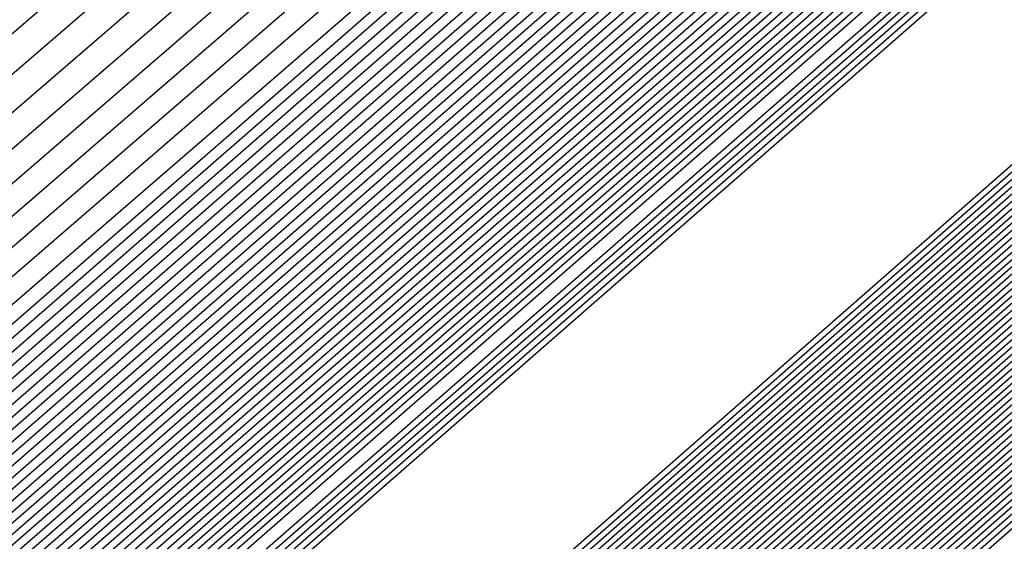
# Model space of a CAD drawing. Extents: x 3249832 to 3255657, y 13789405 to 13793316.
# Tile 935 of 1056: x 3253211.5231 to 3253211.6563, y 13791260.3219 to 13791260.3925. Entities that reach past the tile are written whole.
import ezdxf

# ---------------------------------------------------------------- set-up
doc = ezdxf.new("R2010")
doc.units = 0
doc.header["$LTSCALE"] = 100
doc.header["$MEASUREMENT"] = 0
for name, color, linetype in [('GRATIO_03231_CON', 1, 'CONTINUOUS'), ('GRATIO_0323_ICON', 1, 'CONTINUOUS'), ('TARGETS_EAST', 7, 'CONTINUOUS')]:
    doc.layers.add(name, color=color, linetype=linetype)

# ---------------------------------------------------------------- blocks, each defined once
blk = doc.blocks.new('Gratio_032316_contours')
at = {"layer": 'GRATIO_03231_CON', "color": 1, "linetype": 'Continuous', "flags": 128}
for points in [[(3253179.55027, 13791232.39503), (3253186.87441, 13791238.77001), (3253201.4775, 13791251.51898), (3253219.20823, 13791267.00714), (3253234.45763, 13791280.32933), (3253243.00028, 13791287.79153), (3253246.14511, 13791290.5444), (3253246.5846, 13791290.94974), (3253247.02187, 13791291.379), (3253250.20254, 13791294.24212), (3253258.88285, 13791301.95866), (3253274.44262, 13791315.73867), (3253292.7559, 13791331.95413), (3253308.32028, 13791345.76753)], [(3253180.16544, 13791232.93802), (3253187.28488, 13791239.13155), (3253201.72516, 13791251.73678), (3253219.33902, 13791267.12228), (3253234.51314, 13791280.37862), (3253243.01644, 13791287.80647), (3253246.14668, 13791290.54676), (3253246.58389, 13791290.95054), (3253247.01645, 13791291.37639), (3253250.16633, 13791294.21318), (3253258.7639, 13791301.85732), (3253274.17605, 13791315.50724), (3253292.31584, 13791331.56933), (3253307.73285, 13791345.25198)], [(3253180.78061, 13791233.481), (3253187.69534, 13791239.49309), (3253201.97282, 13791251.95458), (3253219.46981, 13791267.23741), (3253234.56866, 13791280.42791), (3253243.03259, 13791287.8214), (3253246.14825, 13791290.54912), (3253246.58317, 13791290.95133), (3253247.01103, 13791291.37378), (3253250.13013, 13791294.18424), (3253258.64495, 13791301.75599), (3253273.90947, 13791315.27582), (3253291.87577, 13791331.18453), (3253307.14542, 13791344.73643)], [(3253181.39578, 13791234.02399), (3253188.1058, 13791239.85463), (3253202.22048, 13791252.17237), (3253219.6006, 13791267.35254), (3253234.62418, 13791280.4772), (3253243.04874, 13791287.83633), (3253246.14982, 13791290.55149), (3253246.58246, 13791290.95213), (3253247.00561, 13791291.37117), (3253250.09393, 13791294.15529), (3253258.526, 13791301.65465), (3253273.6429, 13791315.0444), (3253291.4357, 13791330.79973), (3253306.55799, 13791344.22088)], [(3253182.62612, 13791235.10996), (3253188.92672, 13791240.5777), (3253202.71581, 13791252.60797), (3253219.86218, 13791267.58281), (3253234.73522, 13791280.57579), (3253243.08105, 13791287.8662), (3253246.15297, 13791290.55621), (3253246.58103, 13791290.95372), (3253246.99477, 13791291.36594), (3253250.02153, 13791294.09741), (3253258.2881, 13791301.45198), (3253273.10975, 13791314.58156), (3253290.55557, 13791330.03014), (3253305.38313, 13791343.18978)], [(3253183.24129, 13791235.65295), (3253189.33718, 13791240.93924), (3253202.96347, 13791252.82577), (3253219.99297, 13791267.69794), (3253234.79073, 13791280.62508), (3253243.0972, 13791287.88113), (3253246.15454, 13791290.55858), (3253246.58032, 13791290.95452), (3253246.98935, 13791291.36333), (3253249.98532, 13791294.06847), (3253258.16915, 13791301.35065), (3253272.84317, 13791314.35013), (3253290.11551, 13791329.64534), (3253304.7957, 13791342.67423)], [(3253189.74764, 13791241.30078), (3253203.21113, 13791253.04357), (3253220.12376, 13791267.81308), (3253234.84625, 13791280.67437), (3253243.11336, 13791287.89607), (3253246.15611, 13791290.56094), (3253246.57961, 13791290.95531), (3253246.98393, 13791291.36072), (3253249.94912, 13791294.03953), (3253258.05019, 13791301.24931), (3253272.5766, 13791314.11871), (3253289.67544, 13791329.26055), (3253304.20827, 13791342.15868)], [(3253190.1581, 13791241.66232), (3253203.45879, 13791253.26136), (3253220.25455, 13791267.92821), (3253234.90177, 13791280.72366), (3253243.12951, 13791287.911), (3253246.15768, 13791290.5633), (3253246.57889, 13791290.95611), (3253246.97851, 13791291.35811), (3253249.91292, 13791294.01058), (3253257.93124, 13791301.14798), (3253272.31002, 13791313.88729), (3253289.23538, 13791328.87575), (3253303.62084, 13791341.64313)], [(3253190.97902, 13791242.38539), (3253203.95411, 13791253.69696), (3253220.51613, 13791268.15847), (3253235.01281, 13791280.82224), (3253243.16182, 13791287.94087), (3253246.16082, 13791290.56803), (3253246.57747, 13791290.9577), (3253246.96767, 13791291.35288), (3253249.84051, 13791293.9527), (3253257.69334, 13791300.94531), (3253271.77687, 13791313.42445), (3253288.35525, 13791328.10615), (3253302.44598, 13791340.61203)], [(3253191.38948, 13791242.74693), (3253204.20177, 13791253.91476), (3253220.64692, 13791268.27361), (3253235.06832, 13791280.87154), (3253243.17797, 13791287.9558), (3253246.1624, 13791290.57039), (3253246.57675, 13791290.9585), (3253246.96225, 13791291.35027), (3253249.80431, 13791293.92376), (3253257.57439, 13791300.84397), (3253271.51029, 13791313.19303), (3253287.91518, 13791327.72135), (3253301.85855, 13791340.09648)], [(3253191.79994, 13791243.10847), (3253204.44943, 13791254.13256), (3253220.77772, 13791268.38874), (3253235.12384, 13791280.92083), (3253243.19412, 13791287.97073), (3253246.16397, 13791290.57276), (3253246.57604, 13791290.95929), (3253246.95683, 13791291.34766), (3253249.76811, 13791293.89481), (3253257.45544, 13791300.74264), (3253271.24372, 13791312.9616), (3253287.47511, 13791327.33655), (3253301.27112, 13791339.58093)], [(3253192.2104, 13791243.47001), (3253204.69709, 13791254.35035), (3253220.90851, 13791268.50387), (3253235.17936, 13791280.97012), (3253243.21028, 13791287.98567), (3253246.16554, 13791290.57512), (3253246.57533, 13791290.96009), (3253246.95142, 13791291.34505), (3253249.73191, 13791293.86587), (3253257.33649, 13791300.6413), (3253270.97714, 13791312.73018), (3253287.03505, 13791326.95176), (3253300.68369, 13791339.06538)], [(3253193.03132, 13791244.19308), (3253205.19242, 13791254.78595), (3253221.17009, 13791268.73414), (3253235.29039, 13791281.0687), (3253243.24258, 13791288.01553), (3253246.16868, 13791290.57985), (3253246.5739, 13791290.96168), (3253246.94058, 13791291.33982), (3253249.6595, 13791293.80799), (3253257.09858, 13791300.43863), (3253270.44399, 13791312.26734), (3253286.15492, 13791326.18216), (3253299.50883, 13791338.03428)], [(3253193.44178, 13791244.55462), (3253205.44008, 13791255.00375), (3253221.30088, 13791268.84927), (3253235.34591, 13791281.11799), (3253243.25874, 13791288.03047), (3253246.17025, 13791290.58221), (3253246.57319, 13791290.96248), (3253246.93516, 13791291.33721), (3253249.6233, 13791293.77904), (3253256.97963, 13791300.3373), (3253270.17741, 13791312.03592), (3253285.71485, 13791325.79737), (3253298.92139, 13791337.51873)], [(3253193.85224, 13791244.91616), (3253205.68774, 13791255.22155), (3253221.43167, 13791268.9644), (3253235.40143, 13791281.16728), (3253243.27489, 13791288.0454), (3253246.17182, 13791290.58457), (3253246.57247, 13791290.96327), (3253246.92974, 13791291.3346), (3253249.5871, 13791293.7501), (3253256.86068, 13791300.23596), (3253269.91084, 13791311.8045), (3253285.27479, 13791325.41257), (3253298.33396, 13791337.00318)], [(3253194.2627, 13791245.2777), (3253205.9354, 13791255.43934), (3253221.56246, 13791269.07954), (3253235.45695, 13791281.21658), (3253243.29104, 13791288.06033), (3253246.17339, 13791290.58694), (3253246.57176, 13791290.96407), (3253246.92432, 13791291.33198), (3253249.55089, 13791293.72116), (3253256.74173, 13791300.13463), (3253269.64426, 13791311.57307), (3253284.83472, 13791325.02777), (3253297.74653, 13791336.48763)], [(3253195.08362, 13791246.00077), (3253206.43072, 13791255.87494), (3253221.82404, 13791269.3098), (3253235.56798, 13791281.31516), (3253243.32335, 13791288.0902), (3253246.17654, 13791290.59166), (3253246.57033, 13791290.96566), (3253246.91348, 13791291.32676), (3253249.47849, 13791293.66327), (3253256.50383, 13791299.93196), (3253269.11111, 13791311.11023), (3253283.95459, 13791324.25817), (3253296.57167, 13791335.45653)], [(3253195.49408, 13791246.36231), (3253206.67838, 13791256.09274), (3253221.95483, 13791269.42494), (3253235.6235, 13791281.36445), (3253243.3395, 13791288.10513), (3253246.17811, 13791290.59402), (3253246.56962, 13791290.96646), (3253246.90806, 13791291.32415), (3253249.44229, 13791293.63433), (3253256.38488, 13791299.83062), (3253268.84454, 13791310.87881), (3253283.51452, 13791323.87338), (3253295.98424, 13791334.94098)], [(3253195.90454, 13791246.72385), (3253206.92604, 13791256.31054), (3253222.08562, 13791269.54007), (3253235.67902, 13791281.41374), (3253243.35566, 13791288.12007), (3253246.17968, 13791290.59639), (3253246.56891, 13791290.96725), (3253246.90264, 13791291.32154), (3253249.40609, 13791293.60539), (3253256.26593, 13791299.72929), (3253268.57796, 13791310.64739), (3253283.07446, 13791323.48858), (3253295.39681, 13791334.42543)], [(3253196.31501, 13791247.08539), (3253207.1737, 13791256.52833), (3253222.21641, 13791269.6552), (3253235.73454, 13791281.46303), (3253243.37181, 13791288.135), (3253246.18125, 13791290.59875), (3253246.56819, 13791290.96805), (3253246.89722, 13791291.31892), (3253249.36988, 13791293.57645), (3253256.14697, 13791299.62795), (3253268.31138, 13791310.41597), (3253282.63439, 13791323.10378), (3253294.80938, 13791333.90988)], [(3253197.13593, 13791247.80846), (3253207.66903, 13791256.96393), (3253222.47799, 13791269.88547), (3253235.84557, 13791281.56162), (3253243.40412, 13791288.16487), (3253246.18439, 13791290.60348), (3253246.56677, 13791290.96964), (3253246.88638, 13791291.3137), (3253249.29748, 13791293.51856), (3253255.90907, 13791299.42528), (3253267.77823, 13791309.95312), (3253281.75426, 13791322.33419), (3253293.63452, 13791332.87878)], [(3253197.54639, 13791248.17), (3253207.91669, 13791257.18173), (3253222.60878, 13791270.0006), (3253235.90109, 13791281.61091), (3253243.42027, 13791288.1798), (3253246.18596, 13791290.60584), (3253246.56605, 13791290.97044), (3253246.88096, 13791291.31109), (3253249.26128, 13791293.48962), (3253255.79012, 13791299.32395), (3253267.51166, 13791309.7217), (3253281.31419, 13791321.94939), (3253293.04709, 13791332.36323), (3253299.24948, 13791337.92415)], [(3253197.95685, 13791248.53154), (3253208.16435, 13791257.39953), (3253222.73957, 13791270.11573), (3253235.95661, 13791281.6602), (3253243.43643, 13791288.19473), (3253246.18754, 13791290.6082), (3253246.56534, 13791290.97123), (3253246.87554, 13791291.30847), (3253249.22507, 13791293.46068), (3253255.67117, 13791299.22261), (3253267.24508, 13791309.49028), (3253280.87413, 13791321.56459), (3253292.45966, 13791331.84768), (3253298.58416, 13791337.33876)], [(3253198.36731, 13791248.89308), (3253208.41201, 13791257.61732), (3253222.87037, 13791270.23087), (3253236.01213, 13791281.70949), (3253243.45258, 13791288.20967), (3253246.18911, 13791290.61057), (3253246.56463, 13791290.97203), (3253246.87012, 13791291.30586), (3253249.18887, 13791293.43173), (3253255.55222, 13791299.12128), (3253266.9785, 13791309.25886), (3253280.43407, 13791321.17979), (3253291.87223, 13791331.33213), (3253297.91884, 13791336.75338)], [(3253199.18823, 13791249.61615), (3253208.90733, 13791258.05292), (3253223.13195, 13791270.46113), (3253236.12316, 13791281.80807), (3253243.48489, 13791288.23953), (3253246.19225, 13791290.61529), (3253246.5632, 13791290.97362), (3253246.85928, 13791291.30064), (3253249.11647, 13791293.37385), (3253255.31432, 13791298.91861), (3253266.44535, 13791308.79601), (3253279.55394, 13791320.4102), (3253290.69737, 13791330.30103), (3253296.5882, 13791335.58261)], [(3253199.59869, 13791249.97769), (3253209.15499, 13791258.27072), (3253223.26274, 13791270.57626), (3253236.17868, 13791281.85736), (3253243.50104, 13791288.25447), (3253246.19382, 13791290.61766), (3253246.56249, 13791290.97442), (3253246.85386, 13791291.29803), (3253249.08026, 13791293.34491), (3253255.19536, 13791298.81727), (3253266.17878, 13791308.56459), (3253279.11387, 13791320.0254), (3253290.10994, 13791329.78548), (3253295.92288, 13791334.99723)], [(3253200.00915, 13791250.33923), (3253209.40265, 13791258.48852), (3253223.39353, 13791270.6914), (3253236.2342, 13791281.90666), (3253243.51719, 13791288.2694), (3253246.19539, 13791290.62002), (3253246.56177, 13791290.97521), (3253246.84844, 13791291.29541), (3253249.04406, 13791293.31596), (3253255.07641, 13791298.71594), (3253265.9122, 13791308.33317), (3253278.6738, 13791319.6406), (3253289.52251, 13791329.26993), (3253295.25756, 13791334.41184)], [(3253200.41961, 13791250.70077), (3253209.65031, 13791258.70631), (3253223.52432, 13791270.80653), (3253236.28972, 13791281.95595), (3253243.53335, 13791288.28434), (3253246.19696, 13791290.62238), (3253246.56106, 13791290.97601), (3253246.84302, 13791291.2928), (3253249.00786, 13791293.28702), (3253254.95746, 13791298.6146), (3253265.64563, 13791308.10175), (3253278.23374, 13791319.25581), (3253288.93508, 13791328.75438), (3253294.59224, 13791333.82646)], [(3253201.24053, 13791251.42384), (3253210.14563, 13791259.14191), (3253223.7859, 13791271.0368), (3253236.40075, 13791282.05453), (3253243.56565, 13791288.3142), (3253246.20011, 13791290.62711), (3253246.55963, 13791290.9776), (3253246.83219, 13791291.28758), (3253248.93546, 13791293.22914), (3253254.71956, 13791298.41193), (3253265.11248, 13791307.63891), (3253277.35361, 13791318.48621), (3253287.76022, 13791327.72328), (3253293.2616, 13791332.65569)], [(3253201.65099, 13791251.78538), (3253210.3933, 13791259.35971), (3253223.91669, 13791271.15193), (3253236.45627, 13791282.10382), (3253243.58181, 13791288.32914), (3253246.20168, 13791290.62947), (3253246.55892, 13791290.9784), (3253246.82677, 13791291.28496), (3253248.89925, 13791293.20019), (3253254.60061, 13791298.3106), (3253264.8459, 13791307.40749), (3253276.91354, 13791318.10141), (3253287.17279, 13791327.20773)], [(3253215.27891, 13791264.12388), (3253208.32754, 13791257.89481), (3253202.31158, 13791252.48555), (3253202.06145, 13791252.14692), (3253210.64096, 13791259.57751), (3253224.04748, 13791271.26706)], [(3253216.27123, 13791264.99994), (3253209.15191, 13791258.62312), (3253202.92675, 13791253.02854), (3253202.47191, 13791252.50846), (3253210.88862, 13791259.7953), (3253224.17827, 13791271.38219)], [(3253218.25586, 13791266.75207), (3253210.80067, 13791260.07975), (3253204.15709, 13791254.11451), (3253203.29283, 13791253.23153), (3253211.38394, 13791260.2309), (3253224.43985, 13791271.61246)], [(3253219.24818, 13791267.62813), (3253211.62504, 13791260.80806), (3253204.77226, 13791254.6575), (3253203.70329, 13791253.59307), (3253211.6316, 13791260.4487), (3253224.57064, 13791271.72759)], [(3253220.24049, 13791268.50419), (3253212.44942, 13791261.53637), (3253205.38743, 13791255.20049), (3253204.11375, 13791253.95461), (3253211.87926, 13791260.6665), (3253224.70143, 13791271.84272)], [(3253221.23281, 13791269.38026), (3253213.2738, 13791262.26468), (3253206.0026, 13791255.74348), (3253204.52421, 13791254.31615), (3253212.12692, 13791260.88429), (3253224.83222, 13791271.95786)], [(3253223.21744, 13791271.13238), (3253214.92255, 13791263.72131), (3253207.23294, 13791256.82945), (3253205.34514, 13791255.03922), (3253212.62225, 13791261.31989), (3253225.0938, 13791272.18812)], [(3253215.74693, 13791264.44962), (3253207.84811, 13791257.37244), (3253205.7556, 13791255.40076), (3253212.86991, 13791261.53769), (3253225.22459, 13791272.30326)], [(3253216.57131, 13791265.17793), (3253208.46329, 13791257.91542), (3253206.16606, 13791255.7623), (3253213.11757, 13791261.75549), (3253225.35538, 13791272.41839)], [(3253217.39568, 13791265.90624), (3253209.07846, 13791258.45841), (3253206.57652, 13791256.12384), (3253213.36523, 13791261.97329), (3253225.48617, 13791272.53352)]]:
    blk.add_lwpolyline(points, dxfattribs=at)
at = {"layer": 'GRATIO_03231_CON', "color": 5, "linetype": 'Continuous', "flags": 128}
for points in [[(3253178.31993, 13791231.30905), (3253186.05349, 13791238.04694), (3253200.98218, 13791251.08338), (3253218.94665, 13791266.77688), (3253234.34659, 13791280.23075), (3253242.96798, 13791287.76167), (3253246.14197, 13791290.53967), (3253246.58603, 13791290.94815), (3253247.02107, 13791291.37394), (3253250.18182, 13791294.2177), (3253258.80647, 13791301.88356), (3253274.26937, 13791315.56557), (3253292.48955, 13791331.61762), (3253308.02221, 13791345.18354)], [(3253177.70476, 13791230.76607), (3253185.64303, 13791237.6854), (3253200.73452, 13791250.86558), (3253218.81586, 13791266.66175), (3253234.29107, 13791280.18146), (3253242.95182, 13791287.74673), (3253246.1404, 13791290.53731), (3253246.58674, 13791290.94735), (3253247.01436, 13791291.36584), (3253250.12102, 13791294.16091), (3253258.59804, 13791301.69555), (3253273.79626, 13791315.14336), (3253291.70456, 13791330.92064), (3253306.97134, 13791344.25434)], [(3253177.08958, 13791230.22308), (3253185.23257, 13791237.32386), (3253200.48686, 13791250.64779), (3253218.68507, 13791266.54661), (3253234.23556, 13791280.13216), (3253242.93567, 13791287.7318), (3253246.13883, 13791290.53495), (3253246.58745, 13791290.94656), (3253247.00766, 13791291.35773), (3253250.06022, 13791294.10413), (3253258.38961, 13791301.50754), (3253273.32314, 13791314.72115), (3253290.91956, 13791330.22366), (3253305.92046, 13791343.32515)], [(3253176.47441, 13791229.68009), (3253184.82211, 13791236.96232), (3253200.23919, 13791250.42999), (3253218.55428, 13791266.43148), (3253234.18004, 13791280.08287), (3253242.91952, 13791287.71687), (3253246.13725, 13791290.53258), (3253246.58817, 13791290.94576), (3253247.00095, 13791291.34963), (3253249.99942, 13791294.04734), (3253258.18118, 13791301.31953), (3253272.85003, 13791314.29894), (3253290.13456, 13791329.52668), (3253304.86958, 13791342.39595)], [(3253175.24407, 13791228.59412), (3253184.00119, 13791236.23925), (3253199.74387, 13791249.99439), (3253218.2927, 13791266.20121), (3253234.069, 13791279.98429), (3253242.88721, 13791287.687), (3253246.13411, 13791290.52786), (3253246.58959, 13791290.94417), (3253246.98754, 13791291.33342), (3253249.87782, 13791293.93376), (3253257.76432, 13791300.94351), (3253271.9038, 13791313.45451), (3253288.56457, 13791328.13272), (3253302.76783, 13791340.53756)], [(3253196.57706, 13791247.03615), (3253203.47105, 13791253.1938), (3253218.75951, 13791266.60126), (3253234.06971, 13791279.98413), (3253242.88772, 13791287.68662), (3253246.13462, 13791290.52731), (3253246.59031, 13791290.94338), (3253246.98083, 13791291.32532), (3253249.81702, 13791293.87697), (3253257.55589, 13791300.7555), (3253271.43068, 13791313.0323), (3253287.77957, 13791327.43574), (3253301.71695, 13791339.60837)], [(3253196.71057, 13791247.15254), (3253203.58621, 13791253.29381), (3253218.83398, 13791266.66558), (3253234.10345, 13791280.01283), (3253242.89801, 13791287.6948), (3253246.13636, 13791290.52784), (3253246.59102, 13791290.94258), (3253246.97413, 13791291.31721), (3253249.75622, 13791293.82018), (3253257.34746, 13791300.56749), (3253270.95757, 13791312.61009), (3253286.99457, 13791326.73875), (3253300.66608, 13791338.67918)], [(3253196.84408, 13791247.26894), (3253203.70137, 13791253.39382), (3253218.90845, 13791266.7299), (3253234.13718, 13791280.04153), (3253242.9083, 13791287.70297), (3253246.13809, 13791290.52836), (3253246.59174, 13791290.94178), (3253246.96742, 13791291.30911), (3253249.69542, 13791293.76339), (3253257.13903, 13791300.37948), (3253270.48445, 13791312.18788), (3253286.20957, 13791326.04177), (3253299.6152, 13791337.74998)], [(3253197.11109, 13791247.50174), (3253203.93169, 13791253.59384), (3253219.0574, 13791266.85855), (3253234.20465, 13791280.09892), (3253242.92888, 13791287.71932), (3253246.14156, 13791290.52941), (3253246.59316, 13791290.94019), (3253246.95401, 13791291.2929), (3253249.57383, 13791293.64981), (3253256.72217, 13791300.00346), (3253269.53822, 13791311.34346), (3253284.63958, 13791324.64781), (3253297.51345, 13791335.89159)], [(3253197.2446, 13791247.61813), (3253204.04685, 13791253.69384), (3253219.13187, 13791266.92287), (3253234.23839, 13791280.12762), (3253242.93918, 13791287.72749), (3253246.1433, 13791290.52994), (3253246.59388, 13791290.9394), (3253246.9473, 13791291.28479), (3253249.51303, 13791293.59302), (3253256.51374, 13791299.81545), (3253269.06511, 13791310.92125), (3253283.85458, 13791323.95083), (3253296.46257, 13791334.9624)], [(3253197.37811, 13791247.73453), (3253204.16201, 13791253.79385), (3253219.20635, 13791266.98719), (3253234.27212, 13791280.15631), (3253242.94947, 13791287.73567), (3253246.14503, 13791290.53046), (3253246.59459, 13791290.9386), (3253246.9406, 13791291.27669), (3253249.45223, 13791293.53623), (3253256.30531, 13791299.62744), (3253268.59199, 13791310.49904), (3253283.06958, 13791323.25385), (3253295.41169, 13791334.0332)], [(3253197.51162, 13791247.85093), (3253204.27717, 13791253.89386), (3253219.28082, 13791267.05151), (3253234.30586, 13791280.18501), (3253242.95976, 13791287.74384), (3253246.14676, 13791290.53099), (3253246.5953, 13791290.9378), (3253246.93389, 13791291.26859), (3253249.39143, 13791293.47944), (3253256.09688, 13791299.43942), (3253268.11888, 13791310.07683), (3253282.28459, 13791322.55687), (3253294.36082, 13791333.10401)], [(3253197.77863, 13791248.08372), (3253204.50749, 13791254.09388), (3253219.42977, 13791267.18016), (3253234.37333, 13791280.2424), (3253242.98034, 13791287.76019), (3253246.15023, 13791290.53204), (3253246.59673, 13791290.93621), (3253246.92048, 13791291.25238), (3253249.26983, 13791293.36586), (3253255.68002, 13791299.0634), (3253267.17265, 13791309.2324), (3253280.71459, 13791321.16291), (3253292.25906, 13791331.24562), (3253298.86322, 13791336.86351)], [(3253197.91214, 13791248.20012), (3253204.62265, 13791254.19388), (3253219.50424, 13791267.24448), (3253234.40706, 13791280.2711), (3253242.99064, 13791287.76837), (3253246.15197, 13791290.53257), (3253246.59744, 13791290.93542), (3253246.91378, 13791291.24427), (3253249.20903, 13791293.30907), (3253255.47159, 13791298.87539), (3253266.69953, 13791308.81019), (3253279.9296, 13791320.46593), (3253291.20819, 13791330.31643), (3253297.66843, 13791335.81202)], [(3253198.04565, 13791248.31651), (3253204.73781, 13791254.29389), (3253219.57872, 13791267.3088), (3253234.4408, 13791280.2998), (3253243.00093, 13791287.77654), (3253246.1537, 13791290.53309), (3253246.59816, 13791290.93462), (3253246.90707, 13791291.23617), (3253249.14823, 13791293.25228), (3253255.26316, 13791298.68738), (3253266.22642, 13791308.38798), (3253279.1446, 13791319.76895), (3253290.15731, 13791329.38723), (3253296.47364, 13791334.76054)], [(3253198.17916, 13791248.43291), (3253204.85297, 13791254.3939), (3253219.65319, 13791267.37312), (3253234.47453, 13791280.32849), (3253243.01122, 13791287.78471), (3253246.15544, 13791290.53362), (3253246.59887, 13791290.93382), (3253246.90036, 13791291.22806), (3253249.08743, 13791293.19549), (3253255.05473, 13791298.49937), (3253265.7533, 13791307.96577), (3253278.3596, 13791319.07197), (3253289.10643, 13791328.45804), (3253295.27885, 13791333.70905)], [(3253198.44617, 13791248.6657), (3253205.08329, 13791254.59392), (3253219.80214, 13791267.50177), (3253234.542, 13791280.38589), (3253243.0318, 13791287.80106), (3253246.15891, 13791290.53467), (3253246.6003, 13791290.93223), (3253246.88695, 13791291.21186), (3253248.96583, 13791293.08191), (3253254.63787, 13791298.12335), (3253264.80707, 13791307.12135), (3253276.7896, 13791317.678), (3253287.00468, 13791326.59965), (3253292.88927, 13791331.60608), (3253295.95133, 13791334.07094)], [(3253198.57968, 13791248.7821), (3253205.19845, 13791254.69392), (3253219.87661, 13791267.56609), (3253234.57574, 13791280.41459), (3253243.04209, 13791287.80924), (3253246.16064, 13791290.53519), (3253246.60101, 13791290.93144), (3253246.88025, 13791291.20375), (3253248.90503, 13791293.02512), (3253254.42944, 13791297.93534), (3253264.33396, 13791306.69914), (3253276.00461, 13791316.98102), (3253285.9538, 13791325.67045), (3253291.69448, 13791330.55459), (3253294.7416, 13791333.01142)], [(3253198.71319, 13791248.8985), (3253205.31361, 13791254.79393), (3253219.95108, 13791267.63041), (3253234.60947, 13791280.44328), (3253243.05239, 13791287.81741), (3253246.16237, 13791290.53572), (3253246.60172, 13791290.93064), (3253246.87354, 13791291.19565), (3253248.84423, 13791292.96834), (3253254.22101, 13791297.74733), (3253263.86084, 13791306.27693), (3253275.21961, 13791316.28404), (3253284.90293, 13791324.74126), (3253290.49969, 13791329.50311), (3253293.53187, 13791331.9519)], [(3253198.8467, 13791249.0149), (3253205.42877, 13791254.89394), (3253220.02556, 13791267.69473), (3253234.64321, 13791280.47198), (3253243.06268, 13791287.82558), (3253246.16411, 13791290.53624), (3253246.60244, 13791290.92984), (3253246.86684, 13791291.18754), (3253248.78343, 13791292.91155), (3253254.01258, 13791297.55932), (3253263.38773, 13791305.85472), (3253274.43461, 13791315.58706), (3253283.85205, 13791323.81207), (3253289.3049, 13791328.45162), (3253292.32214, 13791330.89237), (3253295.39879, 13791333.38715)], [(3253199.11371, 13791249.24769), (3253205.65909, 13791255.09396), (3253220.17451, 13791267.82338), (3253234.71068, 13791280.52937), (3253243.08326, 13791287.84193), (3253246.16758, 13791290.53729), (3253246.60386, 13791290.92825), (3253246.85342, 13791291.17133), (3253248.66183, 13791292.79797), (3253253.59572, 13791297.1833), (3253262.4415, 13791305.01029), (3253272.86462, 13791314.1931), (3253281.7503, 13791321.95368), (3253286.91532, 13791326.34865), (3253289.90268, 13791328.77333), (3253293.18693, 13791331.45768)], [(3253199.24722, 13791249.36409), (3253205.77425, 13791255.19397), (3253220.24898, 13791267.8877), (3253234.74441, 13791280.55807), (3253243.09355, 13791287.85011), (3253246.16931, 13791290.53782), (3253246.60458, 13791290.92746), (3253246.84672, 13791291.16323), (3253248.60103, 13791292.74118), (3253253.38729, 13791296.99529), (3253261.96839, 13791304.58808), (3253272.07962, 13791313.49612), (3253280.69942, 13791321.02448), (3253285.72053, 13791325.29717), (3253288.69295, 13791327.71381), (3253292.081, 13791330.49295), (3253297.61917, 13791335.1971)], [(3253199.38073, 13791249.48048), (3253205.88941, 13791255.29397), (3253220.32345, 13791267.95202), (3253234.77815, 13791280.58677), (3253243.10385, 13791287.85828), (3253246.17105, 13791290.53834), (3253246.60529, 13791290.92666), (3253246.84001, 13791291.15513), (3253248.54023, 13791292.68439), (3253253.17886, 13791296.80728), (3253261.49527, 13791304.16587), (3253271.29462, 13791312.79914), (3253279.64854, 13791320.09529), (3253284.52574, 13791324.24568), (3253287.48322, 13791326.65429), (3253290.97507, 13791329.52822), (3253296.71525, 13791334.41022)], [(3253199.51424, 13791249.59688), (3253206.00457, 13791255.39398), (3253220.39793, 13791268.01634), (3253234.81188, 13791280.61546), (3253243.11414, 13791287.86646), (3253246.17278, 13791290.53887), (3253246.606, 13791290.92586), (3253246.83331, 13791291.14702), (3253248.47943, 13791292.6276), (3253252.97044, 13791296.61927), (3253261.02215, 13791303.74366), (3253270.50962, 13791312.10216), (3253278.59767, 13791319.16609), (3253283.33095, 13791323.1942), (3253286.27349, 13791325.59476), (3253289.86914, 13791328.56348), (3253295.81132, 13791333.62334)], [(3253199.78125, 13791249.82967), (3253206.23489, 13791255.594), (3253220.54687, 13791268.14499), (3253234.87935, 13791280.67286), (3253243.13472, 13791287.8828), (3253246.17625, 13791290.53992), (3253246.60743, 13791290.92427), (3253246.8199, 13791291.13081), (3253248.35784, 13791292.51402), (3253252.55358, 13791296.24325), (3253260.07593, 13791302.89924), (3253268.93963, 13791310.70819), (3253276.49591, 13791317.3077), (3253280.94137, 13791321.09123), (3253283.85403, 13791323.47572), (3253287.65728, 13791326.63402), (3253294.00347, 13791332.04958)], [(3253199.91476, 13791249.94607), (3253206.35005, 13791255.69401), (3253220.62135, 13791268.20931), (3253234.91309, 13791280.70156), (3253243.14501, 13791287.89098), (3253246.17798, 13791290.54045), (3253246.60814, 13791290.92348), (3253246.81319, 13791291.12271), (3253248.29704, 13791292.45723), (3253252.34515, 13791296.05524), (3253259.60281, 13791302.47703), (3253268.15463, 13791310.01121), (3253275.44504, 13791316.37851), (3253279.74658, 13791320.03974), (3253282.6443, 13791322.4162), (3253286.55135, 13791325.66929), (3253293.09954, 13791331.2627), (3253300.79521, 13791337.86923)], [(3253200.04827, 13791250.06247), (3253206.46521, 13791255.79401), (3253220.69582, 13791268.27363), (3253234.94682, 13791280.73025), (3253243.15531, 13791287.89915), (3253246.17972, 13791290.54097), (3253246.60886, 13791290.92268), (3253246.80649, 13791291.1146), (3253248.23624, 13791292.40044), (3253252.13672, 13791295.86723), (3253259.1297, 13791302.05482), (3253267.36963, 13791309.31423), (3253274.39416, 13791315.44932), (3253278.55179, 13791318.98826), (3253281.43456, 13791321.35667), (3253285.44542, 13791324.70455), (3253292.19561, 13791330.47582), (3253300.12972, 13791337.29016)], [(3253200.18178, 13791250.17887), (3253206.58037, 13791255.89402), (3253220.77029, 13791268.33795), (3253234.98056, 13791280.75895), (3253243.1656, 13791287.90733), (3253246.18145, 13791290.5415), (3253246.60957, 13791290.92188), (3253246.79978, 13791291.1065), (3253248.17544, 13791292.34365), (3253251.92829, 13791295.67922), (3253258.65658, 13791301.63261), (3253266.58464, 13791308.61725), (3253273.34328, 13791314.52012), (3253277.357, 13791317.93677), (3253280.22483, 13791320.29715), (3253284.33949, 13791323.73982), (3253291.29169, 13791329.68894), (3253299.46423, 13791336.71108)], [(3253200.44879, 13791250.41166), (3253206.81069, 13791256.09404), (3253220.91924, 13791268.4666), (3253235.04803, 13791280.81634), (3253243.18618, 13791287.92368), (3253246.18492, 13791290.54255), (3253246.611, 13791290.92029), (3253246.78637, 13791291.09029), (3253248.05384, 13791292.23007), (3253251.51143, 13791295.3032), (3253257.71035, 13791300.78818), (3253265.01464, 13791307.22329), (3253271.24153, 13791312.66173), (3253274.96742, 13791315.8338), (3253277.80537, 13791318.17811), (3253282.12763, 13791321.81036), (3253289.48383, 13791328.11518), (3253298.13324, 13791335.55292)], [(3253200.5823, 13791250.52806), (3253206.92586, 13791256.19405), (3253220.99372, 13791268.53092), (3253235.08176, 13791280.84504), (3253243.19647, 13791287.93185), (3253246.18666, 13791290.54307), (3253246.61171, 13791290.9195), (3253246.77966, 13791291.08219), (3253247.99304, 13791292.17328), (3253251.303, 13791295.11519), (3253257.23724, 13791300.36597), (3253264.22964, 13791306.52631), (3253270.19065, 13791311.73254), (3253273.77263, 13791314.78231), (3253276.59564, 13791317.11859), (3253281.0217, 13791320.84562), (3253288.57991, 13791327.3283), (3253297.46775, 13791334.97385)], [(3253200.71581, 13791250.64445), (3253207.04102, 13791256.29406), (3253221.06819, 13791268.59524), (3253235.1155, 13791280.87374), (3253243.20676, 13791287.94002), (3253246.18839, 13791290.5436), (3253246.61242, 13791290.9187), (3253246.77296, 13791291.07408), (3253247.93224, 13791292.11649), (3253251.09457, 13791294.92718), (3253256.76412, 13791299.94376), (3253263.44465, 13791305.82933), (3253269.13978, 13791310.80334), (3253272.57784, 13791313.73083), (3253275.38591, 13791316.05906), (3253279.91577, 13791319.88089), (3253287.67598, 13791326.54142), (3253296.80226, 13791334.39477)], [(3253200.84932, 13791250.76085), (3253207.15618, 13791256.39406), (3253221.14266, 13791268.65956), (3253235.14923, 13791280.90243), (3253243.21706, 13791287.9482), (3253246.19012, 13791290.54412), (3253246.61314, 13791290.9179), (3253246.76625, 13791291.06598), (3253247.87144, 13791292.0597), (3253250.88614, 13791294.73917), (3253256.29101, 13791299.52155), (3253262.65965, 13791305.13235), (3253268.0889, 13791309.87415), (3253271.38305, 13791312.67934), (3253274.17618, 13791314.99954), (3253278.80984, 13791318.91616), (3253286.77206, 13791325.75454), (3253296.13677, 13791333.81569)], [(3253201.11633, 13791250.99365), (3253207.3865, 13791256.59408), (3253221.29161, 13791268.78821), (3253235.2167, 13791280.95983), (3253243.23764, 13791287.96455), (3253246.19359, 13791290.54517), (3253246.61456, 13791290.91631), (3253246.75284, 13791291.04977), (3253247.74984, 13791291.94612), (3253250.46928, 13791294.36315), (3253255.34478, 13791298.67713), (3253261.08965, 13791303.73839), (3253265.98715, 13791308.01576), (3253268.99347, 13791310.57637), (3253271.75672, 13791312.8805), (3253276.59798, 13791316.9867), (3253284.9642, 13791324.18078), (3253294.80578, 13791332.65754)], [(3253201.24984, 13791251.11004), (3253207.50166, 13791256.69409), (3253221.36608, 13791268.85253), (3253235.25044, 13791280.98852), (3253243.24793, 13791287.97272), (3253246.19533, 13791290.5457), (3253246.61528, 13791290.91552), (3253246.74613, 13791291.04167), (3253247.68904, 13791291.88933), (3253250.26085, 13791294.17514), (3253254.87166, 13791298.25492), (3253260.30466, 13791303.04141), (3253264.93627, 13791307.08657), (3253267.79868, 13791309.52489), (3253270.54699, 13791311.82097), (3253275.49205, 13791316.02196), (3253284.06028, 13791323.3939), (3253294.14029, 13791332.07846)], [(3253201.38335, 13791251.22644), (3253207.61682, 13791256.7941), (3253221.44056, 13791268.91685), (3253235.28417, 13791281.01722), (3253243.25822, 13791287.9809), (3253246.19706, 13791290.54622), (3253246.61599, 13791290.91472), (3253246.73943, 13791291.03356), (3253247.62824, 13791291.83254), (3253250.05242, 13791293.98713), (3253254.39855, 13791297.83271), (3253259.51966, 13791302.34443), (3253263.88539, 13791306.15737), (3253266.60389, 13791308.4734), (3253269.33726, 13791310.76145), (3253274.38613, 13791315.05723), (3253283.15635, 13791322.60702), (3253293.4748, 13791331.49938)], [(3253201.51686, 13791251.34284), (3253207.73198, 13791256.8941), (3253221.51503, 13791268.98117), (3253235.31791, 13791281.04592), (3253243.26852, 13791287.98907), (3253246.1988, 13791290.54675), (3253246.6167, 13791290.91393), (3253246.73272, 13791291.02546), (3253247.56744, 13791291.77576), (3253249.84399, 13791293.79912), (3253253.92543, 13791297.41049), (3253258.73466, 13791301.64744), (3253262.83452, 13791305.22818), (3253265.4091, 13791307.42192), (3253268.12753, 13791309.70193), (3253273.2802, 13791314.0925), (3253282.25242, 13791321.82014), (3253292.80931, 13791330.9203), (3253301.81088, 13791338.63068)], [(3253201.78387, 13791251.57563), (3253207.9623, 13791257.09412), (3253221.66398, 13791269.10982), (3253235.38538, 13791281.10331), (3253243.2891, 13791288.00542), (3253246.20227, 13791290.5478), (3253246.61813, 13791290.91233), (3253246.71931, 13791291.00925), (3253247.44584, 13791291.66218), (3253249.42713, 13791293.4231), (3253252.9792, 13791296.56607), (3253257.16467, 13791300.25348), (3253260.73276, 13791303.36979), (3253263.01952, 13791305.31895), (3253265.70807, 13791307.58288), (3253271.06834, 13791312.16303), (3253280.44457, 13791320.24638), (3253291.47832, 13791329.76215), (3253300.88547, 13791337.82513)], [(3253201.91738, 13791251.69203), (3253208.07746, 13791257.19413), (3253221.73845, 13791269.17414), (3253235.41911, 13791281.13201), (3253243.29939, 13791288.01359), (3253246.204, 13791290.54832), (3253246.61884, 13791290.91154), (3253246.71261, 13791291.00114), (3253247.38504, 13791291.60539), (3253249.2187, 13791293.23509), (3253252.50609, 13791296.14386), (3253256.37967, 13791299.5565), (3253259.68189, 13791302.44059), (3253261.82473, 13791304.26746), (3253264.49834, 13791306.52336), (3253269.96241, 13791311.1983), (3253279.54064, 13791319.4595), (3253290.81283, 13791329.18307), (3253300.42277, 13791337.42236)], [(3253202.05089, 13791251.80842), (3253208.19262, 13791257.29414), (3253221.81293, 13791269.23846), (3253235.45285, 13791281.16071), (3253243.30968, 13791288.02177), (3253246.20573, 13791290.54885), (3253246.61956, 13791290.91074), (3253246.7059, 13791290.99304), (3253247.32424, 13791291.5486), (3253249.01027, 13791293.04708), (3253252.03297, 13791295.72165), (3253255.59467, 13791298.85952), (3253258.63101, 13791301.5114), (3253260.62994, 13791303.21597), (3253263.28861, 13791305.46384), (3253268.85648, 13791310.23357), (3253278.63672, 13791318.67262), (3253290.14734, 13791328.60399), (3253299.96006, 13791337.01958)], [(3253222.18973, 13791268.9562), (3253208.47101, 13791257.20698), (3253202.18439, 13791251.92482), (3253202.18439, 13791251.92482), (3253208.30778, 13791257.39414), (3253221.8874, 13791269.30278)], [(3253222.33685, 13791269.08692), (3253208.70035, 13791257.40813), (3253202.45141, 13791252.15761), (3253202.45141, 13791252.15761), (3253208.5381, 13791257.59416), (3253222.03635, 13791269.43142)], [(3253222.41042, 13791269.15229), (3253208.81502, 13791257.50869), (3253202.58492, 13791252.27401), (3253202.58492, 13791252.27401), (3253208.65326, 13791257.69417), (3253222.11082, 13791269.49575)], [(3253222.48398, 13791269.21765), (3253208.92969, 13791257.60926), (3253202.71843, 13791252.39041), (3253202.71843, 13791252.39041), (3253208.76842, 13791257.79418), (3253222.18529, 13791269.56007)], [(3253222.55754, 13791269.28301), (3253209.04436, 13791257.70983), (3253202.85194, 13791252.50681), (3253202.85193, 13791252.50681), (3253208.88358, 13791257.89419), (3253222.25977, 13791269.62439)], [(3253222.70467, 13791269.41374), (3253209.2737, 13791257.91097), (3253203.11895, 13791252.7396), (3253203.11895, 13791252.7396), (3253209.1139, 13791258.0942), (3253222.40871, 13791269.75304)], [(3253222.77823, 13791269.4791), (3253209.38837, 13791258.01154), (3253203.25246, 13791252.856), (3253203.25246, 13791252.856), (3253209.22906, 13791258.19421), (3253222.48319, 13791269.81736)]]:
    blk.add_lwpolyline(points, dxfattribs=at)
at = {"layer": 'GRATIO_0323_ICON', "color": 7, "linetype": 'Continuous', "flags": 128}
for points in [[(3253175.85924, 13791229.13711), (3253184.41165, 13791236.60078), (3253199.99153, 13791250.21219), (3253218.42349, 13791266.31635), (3253234.12452, 13791280.03358), (3253242.90336, 13791287.70193), (3253246.13568, 13791290.53022), (3253246.58888, 13791290.94497), (3253246.99424, 13791291.34152), (3253249.93862, 13791293.99055), (3253257.97275, 13791301.13152), (3253272.37691, 13791313.87673), (3253289.34956, 13791328.8297), (3253303.81871, 13791341.46676)], [(3253182.01095, 13791234.56698), (3253188.51626, 13791240.21616), (3253202.46814, 13791252.39017), (3253219.73139, 13791267.46768), (3253234.6797, 13791280.5265), (3253243.0649, 13791287.85127), (3253246.1514, 13791290.55385), (3253246.58175, 13791290.95293), (3253247.00019, 13791291.36856), (3253250.05773, 13791294.12635), (3253258.40705, 13791301.55332), (3253273.37632, 13791314.81298), (3253290.99564, 13791330.41494), (3253305.97056, 13791343.70533)], [(3253196.97758, 13791247.38534), (3253203.81653, 13791253.49383), (3253218.98293, 13791266.79423), (3253234.17092, 13791280.07022), (3253242.91859, 13791287.71115), (3253246.13983, 13791290.52889), (3253246.59245, 13791290.94099), (3253246.96072, 13791291.301), (3253249.63462, 13791293.7066), (3253256.9306, 13791300.19147), (3253270.01134, 13791311.76567), (3253285.42458, 13791325.34479), (3253298.56432, 13791336.82079)], [(3253197.64512, 13791247.96732), (3253204.39233, 13791253.99387), (3253219.3553, 13791267.11584), (3253234.33959, 13791280.21371), (3253242.97005, 13791287.75202), (3253246.1485, 13791290.53152), (3253246.59602, 13791290.93701), (3253246.92719, 13791291.26048), (3253249.33063, 13791293.42265), (3253255.88845, 13791299.25141), (3253267.64576, 13791309.65462), (3253281.49959, 13791321.85989), (3253293.30994, 13791332.17482)], [(3253198.31266, 13791248.54931), (3253204.96813, 13791254.49391), (3253219.72766, 13791267.43745), (3253234.50827, 13791280.35719), (3253243.02151, 13791287.79289), (3253246.15717, 13791290.53414), (3253246.59958, 13791290.93303), (3253246.89366, 13791291.21996), (3253249.02663, 13791293.1387), (3253254.8463, 13791298.31136), (3253265.28019, 13791307.54356), (3253277.5746, 13791318.37498), (3253288.05556, 13791327.52884), (3253294.08406, 13791332.65756)], [(3253190.56856, 13791242.02386), (3253203.70645, 13791253.47916), (3253220.38534, 13791268.04334), (3253234.95729, 13791280.77295), (3253243.14566, 13791287.92593), (3253246.15925, 13791290.56567), (3253246.57818, 13791290.95691), (3253246.97309, 13791291.35549), (3253249.87672, 13791293.98164), (3253257.81229, 13791301.04664), (3253272.04344, 13791313.65587), (3253288.79531, 13791328.49095), (3253303.03341, 13791341.12758)], [(3253198.9802, 13791249.13129), (3253205.54393, 13791254.99395), (3253220.10003, 13791267.75905), (3253234.67694, 13791280.50068), (3253243.07297, 13791287.83376), (3253246.16584, 13791290.53677), (3253246.60315, 13791290.92905), (3253246.86013, 13791291.17944), (3253248.72263, 13791292.85476), (3253253.80415, 13791297.37131), (3253262.91461, 13791305.43251), (3253273.64961, 13791314.89008), (3253282.80117, 13791322.88287), (3253288.11011, 13791327.40014), (3253291.11241, 13791329.83285), (3253294.29286, 13791332.42241)], [(3253199.64774, 13791249.71328), (3253206.11974, 13791255.49399), (3253220.4724, 13791268.08067), (3253234.84562, 13791280.64416), (3253243.12443, 13791287.87463), (3253246.17452, 13791290.53939), (3253246.60672, 13791290.92507), (3253246.8266, 13791291.13892), (3253248.41864, 13791292.57081), (3253252.76201, 13791296.43126), (3253260.54904, 13791303.32145), (3253269.72463, 13791311.40518), (3253277.54679, 13791318.2369), (3253282.13616, 13791322.14271), (3253285.06376, 13791324.53524), (3253288.76321, 13791327.59875), (3253294.90739, 13791332.83646)], [(3253200.31528, 13791250.29526), (3253206.69554, 13791255.99403), (3253220.84477, 13791268.40227), (3253235.01429, 13791280.78765), (3253243.17589, 13791287.9155), (3253246.18319, 13791290.54202), (3253246.61028, 13791290.92109), (3253246.79307, 13791291.0984), (3253248.11464, 13791292.28686), (3253251.71986, 13791295.49121), (3253258.18347, 13791301.21039), (3253265.79964, 13791307.92027), (3253272.29241, 13791313.59093), (3253276.16221, 13791316.88528), (3253279.0151, 13791319.23763), (3253283.23356, 13791322.77509), (3253290.38776, 13791328.90206), (3253298.79874, 13791336.132)], [(3253192.62086, 13791243.83154), (3253204.94475, 13791254.56815), (3253221.0393, 13791268.61901), (3253235.23488, 13791281.01941), (3253243.22643, 13791288.0006), (3253246.16711, 13791290.57748), (3253246.57461, 13791290.96089), (3253246.946, 13791291.34243), (3253249.6957, 13791293.83693), (3253257.21754, 13791300.53997), (3253270.71056, 13791312.49876), (3253286.59498, 13791326.56696), (3253300.09626, 13791338.54983)], [(3253200.98282, 13791250.87725), (3253207.27134, 13791256.49407), (3253221.21714, 13791268.72389), (3253235.18297, 13791280.93113), (3253243.22735, 13791287.95637), (3253246.19186, 13791290.54465), (3253246.61385, 13791290.91711), (3253246.75955, 13791291.05787), (3253247.81064, 13791292.00291), (3253250.67771, 13791294.55116), (3253255.81789, 13791299.09934), (3253261.87465, 13791304.43537), (3253267.03802, 13791308.94496), (3253270.18826, 13791311.62786), (3253272.96645, 13791313.94002), (3253277.70391, 13791317.95143), (3253285.86813, 13791324.96766), (3253295.47128, 13791333.23661)], [(3253201.65036, 13791251.45923), (3253207.84714, 13791256.99411), (3253221.5895, 13791269.04549), (3253235.35164, 13791281.07462), (3253243.27881, 13791287.99724), (3253246.20053, 13791290.54727), (3253246.61742, 13791290.91313), (3253246.72602, 13791291.01735), (3253247.50664, 13791291.71897), (3253249.63556, 13791293.61111), (3253253.45232, 13791296.98828), (3253257.94966, 13791300.95046), (3253261.78364, 13791304.29898), (3253264.21431, 13791306.37043), (3253266.9178, 13791308.64241), (3253272.17427, 13791313.12777), (3253281.3485, 13791321.03326), (3253292.14381, 13791330.34122), (3253301.34818, 13791338.22791)], [(3253194.67316, 13791245.63924), (3253206.18306, 13791255.65714), (3253221.69325, 13791269.19467), (3253235.51247, 13791281.26587), (3253243.3072, 13791288.07527), (3253246.17497, 13791290.5893), (3253246.57105, 13791290.96487), (3253246.9189, 13791291.32937), (3253249.51469, 13791293.69222), (3253256.62278, 13791300.03329), (3253269.37769, 13791311.34165), (3253284.39466, 13791324.64297), (3253297.1591, 13791335.97208)], [(3253222.26329, 13791269.02156), (3253208.58568, 13791257.30755), (3253202.3179, 13791252.04122), (3253202.3179, 13791252.04122), (3253208.42294, 13791257.49415), (3253221.96187, 13791269.36711)], [(3253222.63111, 13791269.34838), (3253209.15903, 13791257.8104), (3253202.98544, 13791252.6232), (3253202.98544, 13791252.6232), (3253208.99874, 13791257.99419), (3253222.33424, 13791269.68871)], [(3253196.72547, 13791247.44693), (3253207.42136, 13791256.74613), (3253222.3472, 13791269.77033), (3253235.79006, 13791281.51232), (3253243.38797, 13791288.14993), (3253246.18282, 13791290.60111), (3253246.56748, 13791290.96885), (3253246.8918, 13791291.31631), (3253249.33368, 13791293.5475), (3253256.02802, 13791299.52662), (3253268.04481, 13791310.18454), (3253282.19433, 13791322.71898), (3253294.22195, 13791333.39433)], [(3253198.77777, 13791249.25461), (3253208.65967, 13791257.83512), (3253223.00116, 13791270.346), (3253236.06765, 13791281.75878), (3253243.46873, 13791288.2246), (3253246.19068, 13791290.61293), (3253246.56391, 13791290.97283), (3253246.8647, 13791291.30325), (3253249.15267, 13791293.40279), (3253255.43327, 13791299.01994), (3253266.71193, 13791309.02744), (3253279.994, 13791320.795), (3253291.2848, 13791330.81658), (3253297.25352, 13791336.168)], [(3253200.83007, 13791251.06231), (3253209.89797, 13791258.92411), (3253223.65511, 13791270.92166), (3253236.34523, 13791282.00524), (3253243.5495, 13791288.29927), (3253246.19853, 13791290.62475), (3253246.56034, 13791290.9768), (3253246.83761, 13791291.29019), (3253248.97166, 13791293.25808), (3253254.83851, 13791298.51327), (3253265.37905, 13791307.87033), (3253277.79367, 13791318.87101), (3253288.34765, 13791328.23883), (3253293.92692, 13791333.24107)], [(3253217.26355, 13791265.876), (3253209.97629, 13791259.35143), (3253203.54192, 13791253.57153), (3253202.88237, 13791252.87), (3253211.13628, 13791260.0131), (3253224.30906, 13791271.49733)], [(3253222.22513, 13791270.25632), (3253214.09818, 13791262.993), (3253206.61777, 13791256.28646), (3253204.93468, 13791254.67769), (3253212.37458, 13791261.10209), (3253224.96301, 13791272.07299)], [(3253218.22006, 13791266.63456), (3253209.69363, 13791259.0014), (3253206.98698, 13791256.48538), (3253213.61289, 13791262.19108), (3253225.61696, 13791272.64865)]]:
    blk.add_lwpolyline(points, dxfattribs=at)

msp = doc.modelspace()

# ---------------------------------------------------------------- block references
at = {"layer": 'TARGETS_EAST'}
msp.add_blockref('Gratio_032316_contours', (0, 0), dxfattribs=at)

doc.saveas('drawing.dxf')
